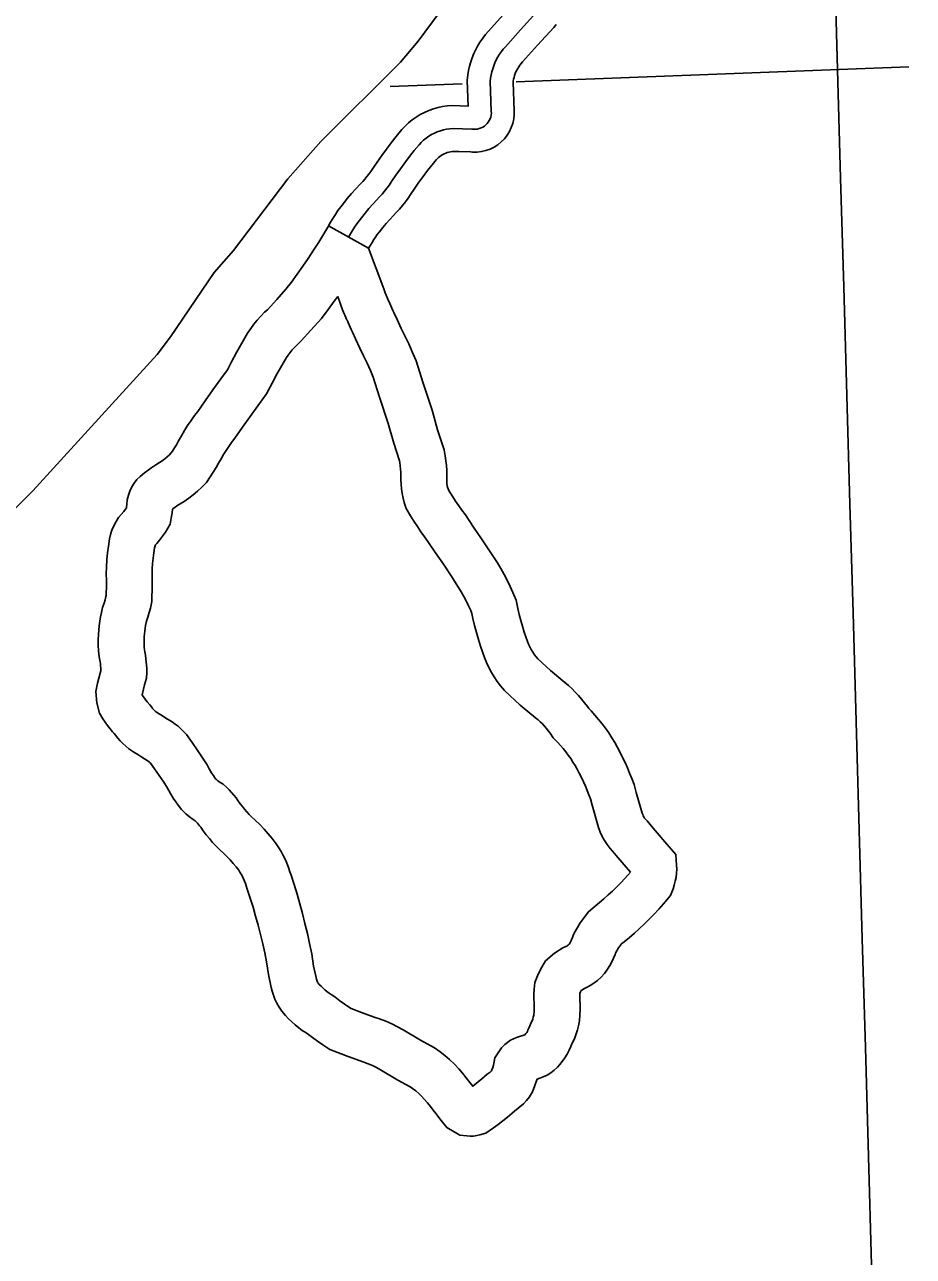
# Model space of a CAD drawing. Extents: x -19 to 366, y -4 to 359.
# Drawn here: x 163.505 to 164.055, y 175.294 to 176.057 of the extents above; entities that cross this region are included whole.
import ezdxf

# ---------------------------------------------------------------- set-up
doc = ezdxf.new("R2010")
doc.units = 0
for name, color, linetype in [('R_Axis Annot', 7, 'Continuous'), ('R_Border Prem', 7, 'Continuous'), ('Sheet Fence', 7, 'Continuous'), ('T_Indications', 7, 'Continuous'), ('T_Notes', 7, 'Continuous')]:
    doc.layers.add(name, color=color, linetype=linetype)

msp = doc.modelspace()

# ---------------------------------------------------------------- linework, layer by layer
at = {"layer": 'R_Axis Annot'}
for points in [[(163.80934, 176.02192), (164.0524, 176.03111)], [(163.73127, 176.01896), (163.77575, 176.02065)]]:
    msp.add_lwpolyline(points, dxfattribs=at)
at = {"layer": 'R_Border Prem'}
for points in [[(163.62225, 175.90374), (163.63415, 175.91743), (163.66788, 175.96187), (163.68833, 175.985), (163.73753, 176.03409), (163.74848, 176.04719), (163.76164, 176.06469)], [(163.48065, 175.73914), (163.50991, 175.76851), (163.58692, 175.85301), (163.59526, 175.86398), (163.62225, 175.90374)]]:
    msp.add_lwpolyline(points, dxfattribs=at)
at = {"layer": 'Sheet Fence'}
for points in [[(168.79024, 2.24423), (168.56072, 10.86154), (168.3304, 19.47898), (168.09927, 28.09654), (167.86734, 36.71424), (167.63461, 45.33207), (167.40109, 53.95003), (167.16676, 62.56812), (166.93164, 71.18634), (166.69573, 79.80469), (166.45902, 88.42317), (166.22151, 97.04178), (165.98322, 105.66053), (165.74413, 114.27941), (165.50426, 122.89842), (165.26359, 131.51756), (165.02214, 140.13684), (164.7799, 148.75625), (164.53687, 157.3758), (164.29307, 165.99547), (164.04847, 174.61528), (163.8031, 183.23523), (163.55694, 191.85531), (163.31001, 200.47553), (163.06229, 209.09588), (162.8138, 217.71636), (162.56453, 226.33698), (162.31449, 234.95774), (162.06367, 243.57863), (161.81208, 252.19966), (161.55972, 260.82082), (161.30659, 269.44212), (161.05269, 278.06356), (160.79802, 286.68514), (160.54258, 295.30685), (160.28638, 303.9287), (160.02941, 312.55068), (159.77168, 321.1728), (159.51318, 329.79507), (159.25393, 338.41747), (158.99391, 347.04)], [(0, 172.2839), (7.1335, 172.2883), (14.26699, 172.30153), (21.40046, 172.32356), (28.53389, 172.35442), (35.66729, 172.39408), (42.80062, 172.44256), (49.9339, 172.49986), (57.06709, 172.56597), (64.2002, 172.6409), (71.33321, 172.72464), (78.46611, 172.81719), (85.59889, 172.91856), (92.73155, 173.02874), (99.86406, 173.14774), (106.99641, 173.27555), (114.12861, 173.41217), (121.26063, 173.5576), (128.39246, 173.71185), (135.5241, 173.87492), (142.65553, 174.04679), (149.78674, 174.22748), (156.91773, 174.41697), (164.04847, 174.61528), (171.17897, 174.82241), (178.3092, 175.03834), (185.43916, 175.26308), (192.56884, 175.49664), (199.69822, 175.739), (206.8273, 175.99017), (213.95607, 176.25015), (221.0845, 176.51895), (228.2126, 176.79655), (235.34035, 177.08295), (242.46774, 177.37817), (249.59476, 177.68219), (256.7214, 177.99502), (263.84765, 178.31666), (270.97349, 178.6471), (278.09893, 178.98634), (285.22393, 179.33439), (292.3485, 179.69125), (299.47263, 180.05691), (306.59629, 180.43137), (313.71949, 180.81463), (320.84221, 181.2067), (327.96444, 181.60757), (335.08617, 182.01724), (342.20739, 182.4357)]]:
    msp.add_spline(points, degree=3, dxfattribs=at)
at = {"layer": 'T_Indications'}
msp.add_line((163.71792, 175.91881), (163.69309, 175.93261), dxfattribs=at)
for points in [[(163.77451, 176.00706), (163.77954, 176.00691), (163.77896, 176.02279), (163.77935, 176.02617), (163.7798, 176.0289), (163.78043, 176.03168), (163.78119, 176.03428), (163.78205, 176.03685), (163.78311, 176.03946), (163.78429, 176.04194), (163.7856, 176.04438), (163.78705, 176.04675), (163.78862, 176.04901), (163.7903, 176.05119), (163.79193, 176.05307), (163.80134, 176.06367), (163.81151, 176.07472), (163.81283, 176.07621)], [(163.71803, 175.94338), (163.72046, 175.94612), (163.72294, 175.94879), (163.72464, 175.95056), (163.72627, 175.95237), (163.72782, 175.95423), (163.72933, 175.95615), (163.73076, 175.95812), (163.73214, 175.96013), (163.7348, 175.96405), (163.73753, 175.96792), (163.74032, 175.97175), (163.74317, 175.97553), (163.74609, 175.97926), (163.74909, 175.98294), (163.75046, 175.9844), (163.75192, 175.98576), (163.75349, 175.98702), (163.75511, 175.98817), (163.75683, 175.9892), (163.75861, 175.99012), (163.76043, 175.99092), (163.76233, 175.99159), (163.76425, 175.99213), (163.76621, 175.99255), (163.76819, 175.99283), (163.77017, 175.99297), (163.78183, 175.99264), (163.78297, 175.99252), (163.78416, 175.99253), (163.78531, 175.99267), (163.78644, 175.99294), (163.78752, 175.99334), (163.78857, 175.99385), (163.78955, 175.99447), (163.79047, 175.99521), (163.79128, 175.99604), (163.79201, 175.99695), (163.79262, 175.99794), (163.79311, 175.99899), (163.7935, 176.00009), (163.79375, 176.00123), (163.79388, 176.00239), (163.79387, 176.00355), (163.7932, 176.02224), (163.79342, 176.02422), (163.79374, 176.02618), (163.79418, 176.02811), (163.79474, 176.03003), (163.79537, 176.03191), (163.79612, 176.03375), (163.79697, 176.03554), (163.79791, 176.03729), (163.79895, 176.03899), (163.80009, 176.04062), (163.8013, 176.04219), (163.8026, 176.04369), (163.81188, 176.05415), (163.82205, 176.06519)], [(163.77371, 175.97866), (163.7809, 175.97846), (163.7823, 175.97831), (163.78509, 175.97834), (163.78783, 175.97867), (163.79054, 175.97932), (163.79309, 175.98025), (163.79554, 175.98144), (163.79782, 175.9829), (163.80002, 175.98465), (163.80194, 175.98663), (163.80365, 175.98877), (163.80515, 175.9912), (163.80626, 175.99359), (163.80718, 175.99616), (163.80778, 175.9989), (163.80809, 176.00165), (163.80807, 176.00387), (163.80743, 176.02169), (163.8075, 176.02226), (163.80769, 176.02345), (163.80794, 176.02455), (163.8083, 176.02577), (163.8087, 176.02696), (163.80913, 176.02803), (163.80966, 176.02914), (163.81023, 176.0302), (163.81085, 176.03122), (163.81156, 176.03224), (163.8123, 176.03319), (163.81327, 176.03432), (163.82242, 176.04462), (163.83258, 176.05567), (163.83407, 176.05734)], [(163.69309, 175.93261), (163.69435, 175.93488), (163.69579, 175.9373), (163.69731, 175.93969), (163.69892, 175.94209), (163.70063, 175.94439), (163.70224, 175.94647), (163.70468, 175.94954), (163.70725, 175.95263), (163.70993, 175.95566), (163.71262, 175.95855), (163.71424, 175.96023), (163.71552, 175.96166), (163.71678, 175.96317), (163.718, 175.96472), (163.71917, 175.96633), (163.72041, 175.96814), (163.72311, 175.97212), (163.72598, 175.9762), (163.72892, 175.98022), (163.73191, 175.98418), (163.73499, 175.98812), (163.7384, 175.99232), (163.74044, 175.99448), (163.74261, 175.9965), (163.74494, 175.99837), (163.74733, 176.00006), (163.74989, 176.0016), (163.75249, 176.00295), (163.75521, 176.00414), (163.75802, 176.00514), (163.76086, 176.00593), (163.76374, 176.00654), (163.76668, 176.00696), (163.76986, 176.00719), (163.77451, 176.00706)], [(163.71792, 175.91881), (163.719, 175.92075), (163.72, 175.92244), (163.72106, 175.9241), (163.72212, 175.92567), (163.72328, 175.92724), (163.72459, 175.92894), (163.72672, 175.93161), (163.72881, 175.93413), (163.73099, 175.93658), (163.73326, 175.93903), (163.73504, 175.94088), (163.73701, 175.94307), (163.73886, 175.9453), (163.74065, 175.94758), (163.74235, 175.9499), (163.74388, 175.95212), (163.74649, 175.95598), (163.74907, 175.95964), (163.75173, 175.96328), (163.75444, 175.96688), (163.7572, 175.97041), (163.75977, 175.97357), (163.76048, 175.97432), (163.76122, 175.97501), (163.76204, 175.97567), (163.76289, 175.97627), (163.76378, 175.9768), (163.76472, 175.97729), (163.76565, 175.9777), (163.76663, 175.97805), (163.76765, 175.97833), (163.76867, 175.97855), (163.76969, 175.97869), (163.77048, 175.97875), (163.77371, 175.97866)], [(163.70551, 175.92571), (163.70668, 175.92781), (163.70789, 175.92987), (163.70918, 175.9319), (163.71052, 175.93388), (163.71196, 175.93581), (163.71342, 175.9377), (163.7157, 175.94057), (163.71803, 175.94338)]]:
    msp.add_lwpolyline(points, dxfattribs=at)
at = {"layer": 'T_Notes'}
for points in [[(163.69329, 175.93295), (163.69016, 175.92767), (163.68702, 175.92255), (163.6838, 175.91749), (163.68052, 175.9125), (163.67713, 175.90758), (163.67364, 175.90267), (163.67009, 175.89784), (163.6667, 175.8934), (163.66098, 175.88695), (163.65527, 175.8807), (163.6535, 175.87907), (163.6512, 175.87677), (163.64894, 175.8743), (163.64682, 175.87171), (163.64489, 175.86911), (163.64292, 175.86624), (163.63936, 175.86005), (163.63612, 175.8542), (163.63299, 175.84832), (163.63051, 175.84349), (163.62629, 175.83776), (163.62145, 175.83104), (163.61662, 175.82426), (163.61208, 175.81771), (163.61008, 175.81506), (163.60793, 175.81201), (163.60584, 175.80891), (163.60386, 175.80576), (163.60194, 175.80256), (163.60016, 175.79938), (163.59887, 175.79704), (163.59767, 175.79503), (163.59639, 175.79309), (163.59545, 175.79177), (163.59451, 175.79078), (163.59312, 175.78946), (163.59162, 175.78821), (163.59005, 175.78702), (163.58844, 175.78594), (163.58612, 175.78457), (163.58363, 175.78292), (163.58132, 175.78129), (163.57902, 175.77955), (163.57635, 175.77736), (163.57441, 175.77538), (163.57273, 175.77325), (163.57126, 175.77094), (163.56999, 175.76833), (163.56912, 175.76577), (163.56839, 175.76287), (163.56817, 175.76002), (163.56799, 175.7585), (163.56791, 175.75795), (163.56732, 175.75711), (163.56625, 175.75571), (163.56469, 175.75388), (163.56309, 175.75185), (163.5615, 175.74941), (163.56012, 175.74681), (163.55896, 175.74406), (163.55811, 175.74133), (163.5575, 175.73873), (163.55677, 175.73426), (163.5562, 175.72997), (163.55579, 175.72562), (163.55555, 175.72126), (163.55546, 175.71689), (163.55553, 175.713), (163.5555, 175.7104), (163.55539, 175.70353), (163.55523, 175.70288), (163.55467, 175.70082), (163.55406, 175.69878), (163.55317, 175.6961), (163.55242, 175.69306), (163.55186, 175.69031), (163.5514, 175.68761), (163.55101, 175.68483), (163.55075, 175.68204), (163.55058, 175.67937), (163.55045, 175.67617), (163.55046, 175.67277), (163.55065, 175.66938), (163.55102, 175.66563), (163.55144, 175.6636), (163.55162, 175.66247), (163.55177, 175.66133), (163.55189, 175.65998), (163.552, 175.65866), (163.55205, 175.65766), (163.55205, 175.65696), (163.55164, 175.65545), (163.55084, 175.65232), (163.55009, 175.64917), (163.54895, 175.64401)], [(163.73048, 175.88579), (163.72816, 175.89106), (163.72726, 175.89356), (163.71792, 175.91881)], [(163.69874, 175.88894), (163.69666, 175.88603), (163.69283, 175.88081), (163.68865, 175.87534), (163.6821, 175.86794), (163.67606, 175.86133), (163.67526, 175.86049), (163.67318, 175.85857), (163.67175, 175.85714), (163.67043, 175.8557), (163.66921, 175.85422), (163.66801, 175.85259), (163.66698, 175.8511), (163.6641, 175.84609), (163.66109, 175.84065), (163.65816, 175.83515), (163.65473, 175.82848), (163.64926, 175.82104), (163.64454, 175.8145), (163.63987, 175.80792), (163.6351, 175.80106), (163.63304, 175.79832), (163.63133, 175.79589), (163.62965, 175.79341), (163.62806, 175.79087), (163.62651, 175.7883), (163.62501, 175.78561), (163.62351, 175.78288), (163.62173, 175.77992), (163.61984, 175.77703), (163.61741, 175.77364), (163.61459, 175.77067), (163.61202, 175.76824), (163.60931, 175.76597), (163.60652, 175.76386), (163.60359, 175.7619), (163.6012, 175.76049), (163.5997, 175.75949), (163.59811, 175.75836), (163.59657, 175.7572), (163.59642, 175.75708), (163.59617, 175.75486), (163.59586, 175.75267), (163.5951, 175.74777), (163.59205, 175.7429), (163.59025, 175.74031), (163.58831, 175.7378), (163.58667, 175.73587), (163.58621, 175.7353), (163.58599, 175.73495), (163.5858, 175.73461), (163.58568, 175.7343), (163.58553, 175.73385), (163.58539, 175.7332), (163.58488, 175.7301), (163.58444, 175.72678), (163.58413, 175.72348), (163.58394, 175.72017), (163.58387, 175.71686), (163.58394, 175.71307), (163.5839, 175.71001), (163.58375, 175.6999), (163.58273, 175.69572), (163.58197, 175.69298), (163.58116, 175.69025), (163.58048, 175.68821), (163.58013, 175.68681), (163.57979, 175.68509), (163.57948, 175.68329), (163.57924, 175.68154), (163.57907, 175.67978), (163.57895, 175.67789), (163.57886, 175.67566), (163.57887, 175.67361), (163.57898, 175.67158), (163.57915, 175.66991), (163.5794, 175.6687), (163.57974, 175.66656), (163.58002, 175.66441), (163.58019, 175.66246), (163.58036, 175.66054), (163.58046, 175.65829), (163.58046, 175.65594), (163.58026, 175.65242), (163.5791, 175.64819), (163.57842, 175.64551), (163.57761, 175.6421)], [(163.70447, 175.87436), (163.70176, 175.88053), (163.69875, 175.88889)], [(163.90484, 175.51769), (163.90643, 175.52177), (163.90719, 175.52413), (163.90778, 175.52652), (163.90823, 175.52893), (163.90854, 175.53146), (163.90865, 175.534), (163.90862, 175.53643), (163.90812, 175.54312), (163.90135, 175.55091), (163.89774, 175.55512), (163.89416, 175.55937), (163.89037, 175.56389), (163.8893, 175.56508), (163.88881, 175.56571), (163.88834, 175.56642), (163.88795, 175.56713), (163.8876, 175.56789), (163.8873, 175.56869), (163.88365, 175.58152), (163.88223, 175.58654), (163.88084, 175.59026), (163.87952, 175.59358), (163.87814, 175.59683), (163.87668, 175.6001), (163.87515, 175.60328), (163.87361, 175.60638), (163.87203, 175.60943), (163.87031, 175.61247), (163.86851, 175.61546), (163.86657, 175.61844), (163.86455, 175.62131), (163.86247, 175.62409), (163.86028, 175.62684), (163.85798, 175.62952), (163.85561, 175.6321), (163.85419, 175.63356), (163.85337, 175.63475), (163.85163, 175.63711), (163.84979, 175.6394), (163.84787, 175.64163), (163.84585, 175.64378), (163.84374, 175.64587), (163.84157, 175.64785), (163.83947, 175.64963), (163.83047, 175.65705), (163.82259, 175.66443), (163.82166, 175.66551), (163.82059, 175.66692), (163.81953, 175.66849), (163.81855, 175.67009), (163.81769, 175.6717), (163.8169, 175.67337), (163.81623, 175.67504), (163.81426, 175.6809), (163.81313, 175.68452), (163.81208, 175.68817), (163.81112, 175.69184), (163.81026, 175.6955), (163.80921, 175.70061), (163.80726, 175.70545), (163.80556, 175.70927), (163.80375, 175.713), (163.80183, 175.71667), (163.79978, 175.72029), (163.79762, 175.72384), (163.79265, 175.73136), (163.78778, 175.73869), (163.78286, 175.746), (163.7778, 175.75348), (163.77559, 175.75649), (163.77367, 175.75923), (163.77179, 175.76202), (163.76998, 175.76483), (163.76821, 175.76769), (163.76719, 175.76942), (163.76712, 175.7696), (163.76681, 175.77072), (163.76658, 175.77179), (163.76642, 175.77288), (163.76634, 175.77399), (163.76631, 175.77548), (163.7663, 175.77811), (163.76622, 175.78105), (163.76604, 175.78405), (163.76575, 175.78711), (163.76535, 175.79009), (163.76473, 175.79396), (163.76058, 175.80628), (163.7572, 175.81847), (163.75167, 175.8352), (163.74741, 175.84892), (163.74495, 175.85453), (163.74273, 175.85948), (163.74041, 175.86442), (163.73811, 175.86915), (163.73553, 175.87466), (163.73374, 175.87858), (163.73295, 175.88028), (163.73043, 175.88589)], [(163.87997, 175.53221), (163.8761, 175.53671), (163.87241, 175.54109), (163.86893, 175.54524), (163.86746, 175.54687), (163.86564, 175.54924), (163.86402, 175.55171), (163.86256, 175.55433), (163.86133, 175.55703), (163.86029, 175.55981), (163.85633, 175.57376), (163.85521, 175.57768), (163.85433, 175.58004), (163.85325, 175.58275), (163.85209, 175.58549), (163.85091, 175.58814), (163.84962, 175.59082), (163.84828, 175.59353), (163.84705, 175.59588), (163.84577, 175.59816), (163.84443, 175.60038), (163.84304, 175.60251), (163.84155, 175.60462), (163.83999, 175.60672), (163.83839, 175.60872), (163.83672, 175.61067), (163.83497, 175.61258), (163.83214, 175.61548), (163.83023, 175.61826), (163.82912, 175.61977), (163.82795, 175.62122), (163.82674, 175.62263), (163.82548, 175.62397), (163.82417, 175.62527), (163.82279, 175.62653), (163.82124, 175.62784), (163.8117, 175.6357), (163.80208, 175.64472), (163.79958, 175.64761), (163.7975, 175.65035), (163.79564, 175.6531), (163.79388, 175.65597), (163.79228, 175.65896), (163.79084, 175.66203), (163.78957, 175.66521), (163.78723, 175.67212), (163.78591, 175.67638), (163.78468, 175.68068), (163.78355, 175.685), (163.78252, 175.68938), (163.7819, 175.69236), (163.7811, 175.69437), (163.7798, 175.69729), (163.77838, 175.70021), (163.77689, 175.70307), (163.77529, 175.70587), (163.77362, 175.70862), (163.76896, 175.71568), (163.76416, 175.72291), (163.75932, 175.73011), (163.75458, 175.7371), (163.75249, 175.73994), (163.75026, 175.74314), (163.74807, 175.74638), (163.74596, 175.74966), (163.7439, 175.75297), (163.74123, 175.7575), (163.74, 175.76113), (163.73921, 175.76391), (163.7386, 175.7668), (163.73817, 175.76971), (163.73795, 175.77265), (163.7379, 175.7752), (163.7379, 175.77766), (163.73783, 175.77981), (163.73771, 175.78188), (163.73752, 175.78389), (163.73725, 175.78596), (163.73706, 175.78712), (163.73341, 175.79795), (163.73001, 175.81021), (163.72461, 175.82653), (163.72075, 175.83898), (163.71899, 175.843), (163.71691, 175.84762), (163.71477, 175.85219), (163.71248, 175.85691), (163.70975, 175.86273), (163.70794, 175.86669), (163.70711, 175.86847), (163.70451, 175.87425)], [(163.54895, 175.64401), (163.54954, 175.63711), (163.55134, 175.63069), (163.55341, 175.62721), (163.55477, 175.62508), (163.55625, 175.623), (163.55776, 175.62102), (163.55937, 175.6191), (163.56035, 175.618), (163.56108, 175.61699), (163.56257, 175.61515), (163.56412, 175.61345), (163.56575, 175.6118), (163.56749, 175.61023), (163.56949, 175.60859), (163.57243, 175.60661), (163.57493, 175.60499), (163.57744, 175.6034), (163.58083, 175.60136), (163.58131, 175.60103), (163.58183, 175.60063), (163.58231, 175.60021), (163.58271, 175.59981), (163.58288, 175.59962), (163.58534, 175.59615), (163.5882, 175.59202), (163.59101, 175.58786), (163.5934, 175.58423), (163.59418, 175.58272), (163.59548, 175.58042), (163.59687, 175.5781), (163.59842, 175.57578), (163.59999, 175.5736), (163.60208, 175.5709), (163.60465, 175.5684), (163.60696, 175.56647), (163.60933, 175.56472), (163.61044, 175.56401), (163.61052, 175.56394), (163.61128, 175.56319), (163.61197, 175.56246), (163.61258, 175.56175), (163.61323, 175.56094), (163.61392, 175.56), (163.61548, 175.55779), (163.61734, 175.55533), (163.61929, 175.55292), (163.62132, 175.55058), (163.62341, 175.54833), (163.62568, 175.54603), (163.62826, 175.54369), (163.63026, 175.54173), (163.63219, 175.5397), (163.63405, 175.53758), (163.63584, 175.53539), (163.63743, 175.53329), (163.63818, 175.53216), (163.63896, 175.53085), (163.63973, 175.52943), (163.64046, 175.52797), (163.6411, 175.52654), (163.64165, 175.52515), (163.64217, 175.52366), (163.64276, 175.5217), (163.64464, 175.51598), (163.64632, 175.51048), (163.64793, 175.5049), (163.64946, 175.49932), (163.6509, 175.49359), (163.65229, 175.48781), (163.65357, 175.48207), (163.6547, 175.47653), (163.65589, 175.46878), (163.65762, 175.46064), (163.65815, 175.45838), (163.65893, 175.45588), (163.65987, 175.45342), (163.66104, 175.45092), (163.66242, 175.4485), (163.66416, 175.44595), (163.6664, 175.44337), (163.66836, 175.44134), (163.67034, 175.43942), (163.67246, 175.43755), (163.67463, 175.43578), (163.67683, 175.43413), (163.67913, 175.43253), (163.68071, 175.43155), (163.68313, 175.42968), (163.6863, 175.42736), (163.68953, 175.42513), (163.6939, 175.42228), (163.70351, 175.41849), (163.71196, 175.4155), (163.71502, 175.41447), (163.71766, 175.41346), (163.72023, 175.41233), (163.72275, 175.4111), (163.72524, 175.40975), (163.73605, 175.40327)], [(163.57761, 175.6421), (163.57832, 175.64098), (163.57911, 175.63988), (163.57996, 175.63876), (163.58086, 175.63768), (163.58248, 175.63587), (163.58362, 175.6343), (163.58415, 175.63365), (163.58475, 175.63299), (163.58538, 175.63236), (163.58602, 175.63178), (163.58649, 175.63139), (163.5881, 175.63031), (163.59023, 175.62893), (163.59235, 175.62759), (163.5962, 175.62527), (163.59814, 175.62394), (163.5999, 175.62255), (163.60165, 175.62104), (163.6033, 175.6194), (163.60509, 175.61742), (163.60862, 175.61244), (163.61165, 175.60805), (163.61463, 175.60363), (163.61794, 175.59861), (163.61918, 175.59623), (163.62003, 175.59472), (163.62088, 175.5933), (163.62176, 175.59198), (163.62275, 175.59061), (163.62333, 175.58986), (163.62368, 175.58952), (163.62452, 175.58881), (163.62545, 175.58813), (163.62777, 175.58664), (163.63003, 175.5846), (163.63151, 175.58313), (163.63301, 175.58156), (163.63446, 175.57988), (163.63579, 175.57822), (163.63697, 175.57661), (163.63843, 175.57455), (163.63972, 175.57283), (163.64107, 175.57117), (163.64247, 175.56956), (163.64395, 175.56796), (163.64535, 175.56654), (163.64773, 175.56439), (163.65051, 175.56167), (163.65317, 175.55886), (163.65573, 175.55595), (163.65817, 175.55296), (163.66062, 175.54973), (163.66225, 175.54726), (163.66366, 175.54489), (163.66495, 175.54253), (163.66614, 175.54013), (163.66726, 175.53763), (163.6683, 175.53502), (163.66919, 175.53244), (163.66985, 175.53028), (163.67172, 175.52456), (163.67356, 175.51856), (163.67528, 175.51259), (163.67693, 175.50656), (163.67849, 175.50039), (163.67997, 175.49423), (163.68136, 175.48799), (163.68268, 175.48151), (163.68384, 175.4739), (163.68535, 175.46684), (163.68558, 175.46586), (163.6858, 175.46517), (163.68604, 175.46453), (163.68628, 175.46401), (163.68655, 175.46354), (163.6867, 175.46332), (163.68735, 175.46258), (163.68847, 175.46142), (163.68966, 175.46027), (163.69085, 175.45921), (163.69212, 175.45817), (163.69346, 175.45717), (163.69478, 175.45625), (163.69697, 175.45488), (163.70017, 175.4524), (163.70276, 175.45052), (163.70538, 175.4487), (163.707, 175.44765), (163.71345, 175.44511), (163.72123, 175.44236), (163.72467, 175.4412), (163.72845, 175.43974), (163.73217, 175.43812), (163.7358, 175.43634), (163.73933, 175.43442), (163.75008, 175.42799)], [(163.75008, 175.42799), (163.75861, 175.4234), (163.76218, 175.42086), (163.76517, 175.4185), (163.76804, 175.41603), (163.77099, 175.41324), (163.77367, 175.41026), (163.77599, 175.40756), (163.77828, 175.40478), (163.78053, 175.40191), (163.78232, 175.3995), (163.78344, 175.40036), (163.78571, 175.40221), (163.78796, 175.40414), (163.79122, 175.40707), (163.79311, 175.40826), (163.79337, 175.40845), (163.79368, 175.40874), (163.79393, 175.40901), (163.79401, 175.40912), (163.79422, 175.40964), (163.79472, 175.41112), (163.79513, 175.41265), (163.79607, 175.41706), (163.79847, 175.4209), (163.80024, 175.42321), (163.8023, 175.42531), (163.80565, 175.42813), (163.80954, 175.42964), (163.81142, 175.43032), (163.81329, 175.43095), (163.81465, 175.43138), (163.81527, 175.43214), (163.81576, 175.43282), (163.81617, 175.43349), (163.81658, 175.43427), (163.81696, 175.43511), (163.81766, 175.43694), (163.81861, 175.43891), (163.81909, 175.44003), (163.81949, 175.44111), (163.81983, 175.44222), (163.82014, 175.44344), (163.82028, 175.4441), (163.82037, 175.44539), (163.82045, 175.44744), (163.82046, 175.44942), (163.82039, 175.45134), (163.82022, 175.45355), (163.82017, 175.45659), (163.82036, 175.45971), (163.82091, 175.46387), (163.82242, 175.46786), (163.82371, 175.47064), (163.82511, 175.47324), (163.82752, 175.47716), (163.83302, 175.48206), (163.83822, 175.4852), (163.84001, 175.48602), (163.84053, 175.4863), (163.841, 175.48661), (163.84154, 175.48702), (163.84191, 175.48735), (163.84204, 175.48754), (163.84259, 175.48842), (163.84308, 175.48935), (163.84354, 175.49031), (163.84396, 175.49132), (163.84488, 175.49388), (163.84881, 175.50082), (163.85395, 175.50764), (163.85822, 175.51105), (163.86094, 175.51331), (163.86362, 175.51564), (163.86625, 175.51801), (163.86884, 175.52044), (163.87137, 175.5229), (163.87401, 175.52559), (163.87655, 175.52833), (163.87997, 175.53221)], [(163.73605, 175.40327), (163.74359, 175.39922), (163.74515, 175.39811), (163.7471, 175.39657), (163.749, 175.39494), (163.75063, 175.3934), (163.75231, 175.39151), (163.75426, 175.38925), (163.75614, 175.38697), (163.75794, 175.38468), (163.7597, 175.38231), (163.7619, 175.37922), (163.76642, 175.37399), (163.77437, 175.36922), (163.77875, 175.36867), (163.78076, 175.36858), (163.78278, 175.36865), (163.78484, 175.3689), (163.78679, 175.36931), (163.79039, 175.37034), (163.79516, 175.37366), (163.79812, 175.37582), (163.80106, 175.37807), (163.80393, 175.38041), (163.80671, 175.3828), (163.80839, 175.38431), (163.80929, 175.38487), (163.81162, 175.38665), (163.81371, 175.38856), (163.81571, 175.3907), (163.81746, 175.39303), (163.81938, 175.39602), (163.8209, 175.39986), (163.82193, 175.4029), (163.82222, 175.40398), (163.82388, 175.4045), (163.82597, 175.40527), (163.82838, 175.40641), (163.83068, 175.40782), (163.83279, 175.40941), (163.83477, 175.41123), (163.83627, 175.41294), (163.83782, 175.41484), (163.83942, 175.41706), (163.84086, 175.41942), (163.84211, 175.42177), (163.8432, 175.42418), (163.84377, 175.42568), (163.84447, 175.42713), (163.8455, 175.42952), (163.84641, 175.43202), (163.8472, 175.43455), (163.84782, 175.43702), (163.84847, 175.4401), (163.84875, 175.44383), (163.84885, 175.44681), (163.84888, 175.44986), (163.84876, 175.45297), (163.84861, 175.45488), (163.84859, 175.45596), (163.84865, 175.45689), (163.84912, 175.45791), (163.84959, 175.45877), (163.84995, 175.45909), (163.85154, 175.46005), (163.85275, 175.46061), (163.85516, 175.46192), (163.85743, 175.46342), (163.85954, 175.46502), (163.86159, 175.46683), (163.86397, 175.46928), (163.86587, 175.47205), (163.86722, 175.47424), (163.86843, 175.47649), (163.86952, 175.47879), (163.87048, 175.48112), (163.87079, 175.48198), (163.87261, 175.48519), (163.87449, 175.48768), (163.87619, 175.48904), (163.87934, 175.49167), (163.88244, 175.49435), (163.88548, 175.4971), (163.88846, 175.4999), (163.89141, 175.50276), (163.89457, 175.50598), (163.89762, 175.50927), (163.90057, 175.51262), (163.90484, 175.51769)]]:
    msp.add_lwpolyline(points, dxfattribs=at)

doc.saveas('drawing.dxf')
